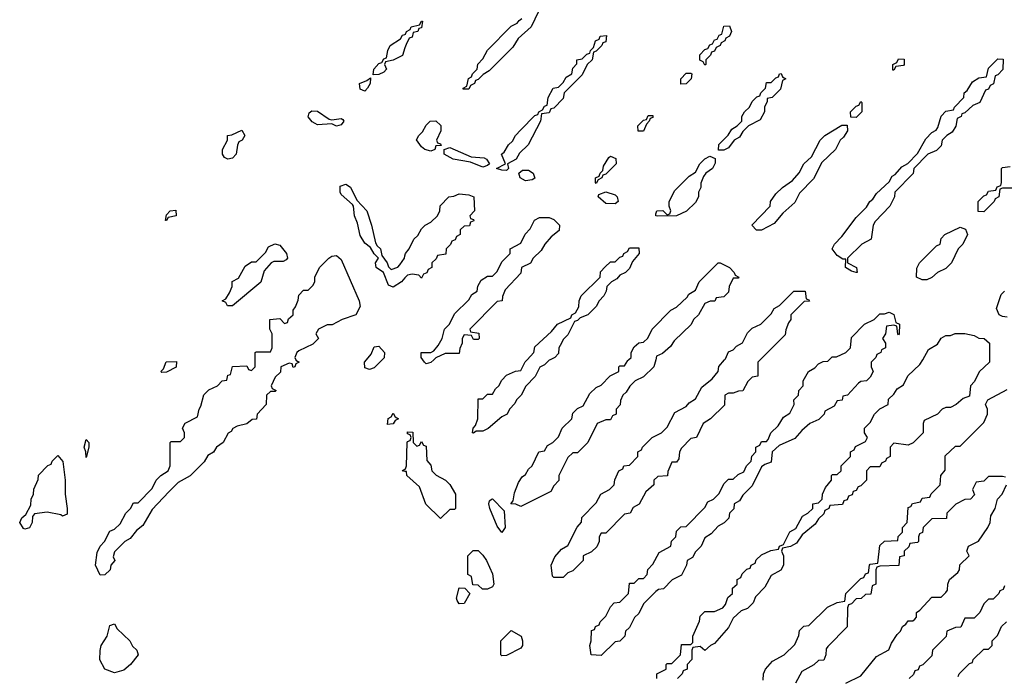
# Model space of a CAD drawing. Header units: inches. Extents: x 2701323 to 2964515, y 494916 to 722124.
# Tile 580 of 656: x 2878369 to 2882537, y 668659 to 671440. Entities that reach past the tile are written whole.
import ezdxf

# ---------------------------------------------------------------- set-up
doc = ezdxf.new("R2010")
doc.units = ezdxf.units.IN
doc.header["$MEASUREMENT"] = 0
for name, color, linetype in [('C8676', 7, 'Continuous'), ('C8677', 7, 'Continuous'), ('C8686', 7, 'Continuous'), ('C8687', 7, 'Continuous')]:
    doc.layers.add(name, color=color, linetype=linetype)

msp = doc.modelspace()

# ---------------------------------------------------------------- linework, layer by layer
at = {"layer": 'C8676', "color": 2, "elevation": 2}
for points in [[(2879537.3, 670000), (2879538, 669998), (2879552, 669990), (2879538, 669982), (2879534, 669970), (2879527.3, 669967.3), (2879522, 669982), (2879510, 669986), (2879474, 669970), (2879472.7, 669947.3), (2879450, 669926), (2879434, 669890), (2879438, 669878), (2879454, 669870), (2879450, 669866), (2879430, 669866), (2879414, 669850), (2879412, 669810), (2879374, 669770), (2879371.2, 669748.9), (2879352.7, 669747.3), (2879330, 669728), (2879290, 669718), (2879271.6, 669708.4), (2879263.6, 669696.4), (2879251.3, 669688.7), (2879230.7, 669649.3), (2879202, 669630), (2879190, 669608), (2879165.4, 669594.6), (2879150, 669568), (2879090, 669508), (2879039.6, 669480.4), (2878999.6, 669440.4), (2878930, 669366), (2878890, 669298), (2878862.8, 669277.2), (2878836.9, 669243.1), (2878814, 669230), (2878770, 669186), (2878764.7, 669164.7), (2878772, 669150), (2878754, 669130), (2878752, 669110), (2878730, 669088.7), (2878710, 669088), (2878689.4, 669129.4), (2878696.4, 669183.6), (2878709.1, 669210.9), (2878728, 669230), (2878750, 669274), (2878770, 669282), (2878794.6, 669305.4), (2878818, 669350), (2878838, 669370), (2878850, 669394), (2878870, 669394), (2878930, 669454), (2878946, 669490), (2878966, 669510), (2878998, 669530), (2879006, 669550), (2879006, 669650), (2879010, 669654), (2879050, 669654), (2879066, 669670), (2879066, 669690), (2879058, 669710), (2879070, 669732), (2879122, 669758), (2879128, 669790), (2879136.4, 669803.6), (2879149.1, 669850.9), (2879170, 669872), (2879206, 669890), (2879226, 669910), (2879246, 669914), (2879250, 669934), (2879262, 669938), (2879270, 669972), (2879330, 669974), (2879338, 669958), (2879350, 669954), (2879366, 669970), (2879366, 670000)], [(2879902.9, 670000), (2879870, 669966), (2879850, 669958), (2879830, 669966), (2879828, 669990), (2879836.5, 670000)], [(2880000, 669527.3), (2879988, 669530), (2880000, 669536.9)]]:
    msp.add_lwpolyline(points, dxfattribs=at)
for points in [[(2878970, 669946), (2878966, 669950), (2878978, 669962), (2878988.8, 669991.1), (2879032.7, 669992.7), (2879031.2, 669968.9), (2878990, 669948)], [(2879926, 669726), (2879928.4, 669751.6), (2879942, 669758), (2879950, 669774), (2879958, 669758), (2879972, 669750), (2879958, 669742), (2879950, 669729)], [(2878650, 669586), (2878649, 669610), (2878642, 669630), (2878650, 669662), (2878662, 669650), (2878662, 669630)], [(2878550, 669338), (2878543.1, 669343.1), (2878485.4, 669354.6), (2878432, 669348), (2878423.6, 669336.4), (2878421, 669310), (2878410, 669288.7), (2878390, 669282), (2878384.7, 669284.7), (2878368.8, 669311.1), (2878378, 669330), (2878395.3, 669344.7), (2878416.4, 669383.6), (2878418, 669410), (2878428, 669430), (2878428.4, 669451.6), (2878447.3, 669492.7), (2878448.4, 669511.6), (2878487.3, 669552.7), (2878502, 669558), (2878506, 669570), (2878530, 669594), (2878550.8, 669569.2), (2878561, 669490), (2878560.7, 669430), (2878570.5, 669370), (2878570, 669346)], [(2878770, 668674), (2878729, 668689), (2878708.8, 668728.9), (2878709.2, 668769.2), (2878714, 668790), (2878739, 668830), (2878750, 668874), (2878770, 668882), (2878781.1, 668861.1), (2878834.8, 668810), (2878846.8, 668786.8), (2878864.7, 668770), (2878871, 668750), (2878838, 668710), (2878810, 668685.2)]]:
    msp.add_lwpolyline(points, close=True, dxfattribs=at)
at = {"layer": 'C8677', "color": 2, "elevation": 2}
for points in [[(2880000, 671320.3), (2879990, 671288), (2879950, 671268), (2879918, 671262), (2879914, 671250), (2879922, 671230), (2879910, 671218), (2879890, 671208), (2879866, 671206), (2879868, 671230), (2879890, 671254), (2879902, 671258), (2879910, 671274), (2879922, 671278), (2879928, 671310), (2879938, 671330), (2879980.4, 671359.6), (2879990, 671374), (2880000, 671377.3)], [(2880000, 670346.9), (2879984.7, 670330), (2879950, 670307), (2879930, 670315.3), (2879909.2, 670369.2), (2879878, 670390), (2879875.3, 670410), (2879888, 670430), (2879870, 670448), (2879854.6, 670474.6), (2879830, 670493.2), (2879810, 670526), (2879798.9, 670578.9), (2879786.6, 670610), (2879782, 670650), (2879778, 670658), (2879730, 670699), (2879725.1, 670710), (2879725.4, 670734.6), (2879750, 670742.8), (2879770, 670731.3), (2879796, 670676), (2879838, 670630), (2879858.8, 670570), (2879875.3, 670495.3), (2879882, 670482), (2879896, 670470), (2879902, 670442), (2879924.7, 670410), (2879930, 670394), (2879942, 670382), (2879970, 670392), (2879978, 670402), (2879998, 670430), (2880000, 670440)], [(2879366, 670000), (2879366, 670030), (2879370, 670034), (2879430, 670034), (2879438, 670050), (2879438, 670110), (2879428, 670130), (2879428, 670170), (2879470, 670174), (2879490, 670154), (2879502, 670158), (2879507.3, 670172.7), (2879526, 670190), (2879526, 670210), (2879536.4, 670223.6), (2879547.3, 670252.7), (2879550, 670274), (2879570, 670294), (2879590, 670294), (2879610, 670314), (2879618, 670330), (2879618, 670350), (2879638, 670390), (2879678, 670430), (2879690, 670438), (2879710, 670441), (2879730, 670424.7), (2879806, 670250), (2879810, 670226), (2879791.3, 670190), (2879734, 670170), (2879691.6, 670148.4), (2879670, 670148), (2879634, 670130), (2879622, 670110), (2879634, 670090), (2879610, 670066), (2879550, 670038), (2879542, 670030), (2879534, 670010), (2879537.3, 670000)], [(2879836.5, 670000), (2879856.4, 670023.6), (2879870, 670054), (2879890, 670058), (2879914, 670030), (2879911.3, 670008.7), (2879902.9, 670000)]]:
    msp.add_lwpolyline(points, dxfattribs=at)
for points in [[(2879830, 671138), (2879810, 671146), (2879808, 671170), (2879838, 671182), (2879854, 671194), (2879852, 671170), (2879842, 671150)], [(2879690, 671016.3), (2879730, 671021), (2879737.3, 671017.3), (2879741, 671010), (2879730, 670995.3), (2879710, 670989.7), (2879690, 670999), (2879630, 670995.1), (2879619.7, 670999.7), (2879606.9, 671006.9), (2879590, 671029.2), (2879594.2, 671045.8), (2879606.3, 671053.7), (2879630, 671053.1), (2879679.1, 671019.1)], [(2879250, 670849.4), (2879236.4, 670856.4), (2879228, 670870), (2879228, 670890), (2879248, 670930), (2879248, 670950), (2879267.3, 670952.7), (2879310, 670972), (2879322, 670950), (2879311.3, 670930), (2879296.9, 670923.1), (2879290.7, 670909.3), (2879286, 670870), (2879270, 670854)], [(2878990, 670589.2), (2878986, 670590), (2878990, 670614), (2879006, 670630), (2879030, 670634), (2879031, 670610), (2878998, 670602)], [(2879270, 670228), (2879248.4, 670228.4), (2879242, 670242), (2879226, 670250), (2879242, 670258), (2879256.4, 670283.6), (2879268, 670310), (2879268.8, 670331.1), (2879294.6, 670345.4), (2879323.1, 670396.9), (2879350, 670414), (2879370, 670414), (2879410, 670454), (2879422, 670478), (2879448.7, 670491.3), (2879470, 670484.7), (2879498, 670450), (2879502, 670430), (2879496.9, 670423.1), (2879483.6, 670416.4), (2879444.7, 670415.3), (2879434, 670410), (2879403.6, 670376.4), (2879390, 670328)]]:
    msp.add_lwpolyline(points, close=True, dxfattribs=at)
at = {"layer": 'C8686', "color": 2, "elevation": 2}
for points in [[(2880121.6, 670000), (2880110, 669988), (2880090, 669982), (2880082, 669990), (2880075.6, 670000)], [(2880614, 670000), (2880610, 669998), (2880590, 669978), (2880571.6, 669968.4), (2880550.9, 669929.1), (2880511.6, 669888.4), (2880492, 669850), (2880472, 669830), (2880465.4, 669814.6), (2880442, 669790), (2880432, 669770), (2880410, 669758), (2880351.6, 669708.4), (2880330, 669698), (2880302, 669698), (2880290, 669688.7), (2880286, 669690), (2880288, 669710), (2880299, 669721), (2880309, 669750), (2880310, 669834), (2880330, 669834), (2880350, 669854), (2880370, 669854), (2880383.1, 669876.9), (2880398, 669890), (2880410, 669914), (2880430, 669934), (2880468.4, 669951.6), (2880490, 669954), (2880508.8, 669991.1), (2880517.3, 670000)], [(2881061.7, 670000), (2881054, 669970), (2881010, 669928), (2880974, 669910), (2880951.6, 669888.4), (2880936.9, 669863.1), (2880922, 669850), (2880912.7, 669827.3), (2880911.6, 669808.4), (2880894, 669790), (2880894, 669770), (2880878, 669762), (2880870, 669746), (2880850, 669746), (2880814, 669730), (2880774, 669650), (2880730, 669606), (2880710, 669606), (2880690, 669586), (2880652, 669510), (2880651.6, 669488.4), (2880630, 669466), (2880618, 669442), (2880510, 669388), (2880490, 669378), (2880470, 669388), (2880448, 669390), (2880458, 669402), (2880463.1, 669436.9), (2880480.4, 669479.6), (2880496.4, 669503.6), (2880510, 669514), (2880523.1, 669536.9), (2880538, 669550), (2880566, 669610), (2880590, 669614), (2880603.1, 669636.9), (2880626, 669650), (2880650, 669674), (2880666, 669710), (2880706, 669750), (2880710, 669774), (2880730, 669794), (2880754.6, 669805.4), (2880783.1, 669856.9), (2880810, 669882), (2880830, 669892), (2880868.8, 669931.1), (2880906, 669950), (2880906, 669970), (2880910, 669974), (2880930, 669974), (2880943.1, 669996.9), (2880946.7, 670000)], [(2881504, 670000), (2881494, 669990), (2881494, 669930), (2881470, 669926), (2881451.6, 669908.4), (2881430, 669868), (2881412.7, 669867.3), (2881390, 669858), (2881370, 669858), (2881354, 669850), (2881352.7, 669807.3), (2881294, 669750), (2881262, 669730), (2881234, 669670), (2881210, 669666), (2881170, 669626), (2881162, 669610), (2881159.6, 669580.4), (2881150, 669566), (2881130, 669566), (2881112.7, 669527.3), (2881111.3, 669508.7), (2881070, 669506), (2881054, 669490), (2881054, 669470), (2881019.6, 669440.4), (2880991.2, 669388.9), (2880965.4, 669374.6), (2880954, 669350), (2880930, 669346), (2880850, 669266), (2880830, 669266), (2880822, 669250), (2880822, 669230), (2880812.7, 669207.3), (2880790, 669186), (2880754, 669170), (2880754, 669150), (2880710, 669106), (2880690, 669098), (2880670, 669078), (2880630, 669078), (2880624, 669084), (2880619, 669130), (2880634.6, 669165.4), (2880662, 669198), (2880690, 669214), (2880728.4, 669291.6), (2880747.3, 669312.7), (2880748.4, 669331.6), (2880810, 669394), (2880828.7, 669431.3), (2880866, 669450), (2880886, 669470), (2880888.4, 669491.6), (2880906, 669530), (2880922, 669538), (2880926, 669550), (2880950, 669554), (2880986, 669590), (2880986, 669610), (2881002, 669618), (2881006, 669630), (2881046, 669670), (2881086, 669690), (2881110, 669714), (2881143.1, 669776.9), (2881190, 669802), (2881203.1, 669816.9), (2881230, 669834), (2881256.4, 669883.6), (2881300.4, 669919.6), (2881326, 669950), (2881328.4, 669971.6), (2881353.3, 670000)], [(2881984, 670000), (2881974, 669990), (2881974, 669970), (2881982, 669950), (2881970, 669926), (2881954, 669910), (2881930, 669908), (2881919.6, 669900.4), (2881874, 669850), (2881854, 669846), (2881851.2, 669828.9), (2881830, 669826), (2881816.9, 669803.1), (2881778, 669782), (2881774, 669770), (2881752.7, 669747.3), (2881714, 669730), (2881679.6, 669700.4), (2881650, 669666), (2881583.6, 669636.4), (2881554, 669610), (2881550, 669566), (2881523.6, 669556.4), (2881510, 669546), (2881470, 669466), (2881430, 669426), (2881416.9, 669403.1), (2881394, 669390), (2881391.6, 669368.4), (2881374, 669350), (2881371.2, 669328.9), (2881351.2, 669308.9), (2881325.4, 669294.6), (2881296.9, 669263.1), (2881270, 669246), (2881254, 669210), (2881230, 669186), (2881216.9, 669163.1), (2881194, 669150), (2881192, 669130), (2881170, 669088), (2881131.6, 669068.4), (2881094, 669030), (2881072.7, 669027.3), (2881062, 669018), (2881010, 668966), (2880990, 668926), (2880971.6, 668908.4), (2880950, 668866), (2880934, 668850), (2880931.2, 668828.9), (2880910, 668808), (2880890, 668806), (2880830, 668748), (2880788, 668750), (2880782, 668790), (2880788, 668810), (2880790, 668854), (2880802, 668858), (2880806, 668870), (2880822, 668878), (2880826, 668890), (2880850, 668914), (2880870, 668954), (2880886, 668970), (2880910, 668974), (2880946, 669010), (2880950, 669054), (2880970, 669054), (2880990, 669074), (2881010, 669074), (2881026, 669090), (2881028.4, 669111.6), (2881050, 669134), (2881076.4, 669183.6), (2881126, 669210), (2881128.4, 669231.6), (2881146, 669250), (2881150, 669274), (2881167.3, 669292.7), (2881190, 669294), (2881270, 669374), (2881282, 669398), (2881306, 669410), (2881330, 669434), (2881350, 669474), (2881370, 669494), (2881390, 669494), (2881410, 669514), (2881434.6, 669525.4), (2881446, 669550), (2881466, 669570), (2881468.4, 669591.6), (2881486, 669610), (2881486, 669630), (2881502, 669638), (2881510, 669654), (2881530, 669654), (2881538, 669662), (2881548.8, 669691.1), (2881580.4, 669719.6), (2881603.1, 669756.9), (2881630, 669774), (2881648, 669810), (2881646, 669830), (2881666, 669850), (2881668, 669870), (2881686, 669890), (2881686, 669910), (2881708, 669950), (2881734.6, 669965.4), (2881750, 669982), (2881770, 669992), (2881790, 669994), (2881796.3, 670000)], [(2881066, 668650), (2881066, 668670), (2881106, 668690), (2881106, 668710), (2881110, 668714), (2881130, 668714), (2881166, 668750), (2881170, 668794), (2881210, 668794), (2881218, 668802), (2881218, 668830), (2881247.3, 668892.7), (2881250, 668914), (2881270, 668934), (2881310, 668934), (2881346, 668950), (2881356.4, 668963.6), (2881367.3, 668992.7), (2881386, 669010), (2881387.3, 669032.7), (2881406, 669050), (2881406, 669070), (2881422, 669078), (2881427.3, 669092.7), (2881447.3, 669112.7), (2881462, 669118), (2881466, 669130), (2881482, 669138), (2881487.3, 669152.7), (2881510, 669174), (2881548.4, 669191.6), (2881582, 669198), (2881586, 669210), (2881602, 669218), (2881628.7, 669271.3), (2881655.3, 669284.7), (2881683.1, 669336.9), (2881706, 669350), (2881726, 669370), (2881726, 669390), (2881750, 669394), (2881766, 669410), (2881768, 669430), (2881780.4, 669459.6), (2881806, 669490), (2881806, 669510), (2881810, 669514), (2881830, 669514), (2881846, 669530), (2881846, 669550), (2881886, 669590), (2881886, 669610), (2881902, 669618), (2881907.3, 669632.7), (2881950, 669654), (2881958, 669670), (2881946, 669690), (2881946, 669710), (2881970, 669734), (2881988, 669770), (2882010, 669792), (2882046, 669810), (2882047.3, 669832.7), (2882070, 669854), (2882083.1, 669876.9), (2882110, 669894), (2882128.8, 669931.1), (2882180.4, 669979.6), (2882191.9, 670000)], [(2882474, 670000), (2882474, 669990), (2882431.6, 669948.4), (2882411.6, 669908.4), (2882394, 669890), (2882390, 669846), (2882363.6, 669836.4), (2882334, 669810), (2882310, 669798), (2882290, 669798), (2882274, 669790), (2882254, 669770), (2882198, 669742), (2882194, 669730), (2882194, 669690), (2882151.6, 669648.4), (2882130, 669638), (2882070, 669646), (2882054, 669630), (2882054, 669590), (2882038, 669582), (2882034, 669570), (2882018, 669562), (2882010, 669546), (2881970, 669546), (2881954, 669530), (2881954, 669490), (2881930, 669466), (2881918, 669462), (2881910, 669446), (2881898, 669442), (2881892.7, 669427.3), (2881878, 669422), (2881872.7, 669407.3), (2881858, 669402), (2881852.7, 669387.3), (2881798, 669382), (2881794, 669370), (2881778, 669362), (2881772.7, 669347.3), (2881750, 669326), (2881736.9, 669303.1), (2881682, 669258), (2881656.9, 669223.1), (2881631.6, 669208.4), (2881598, 669202), (2881594, 669190), (2881602, 669170), (2881602, 669130), (2881591.2, 669108.9), (2881550, 669086), (2881523.6, 669036.4), (2881483.6, 668996.4), (2881474, 668970), (2881450, 668946), (2881423.6, 668936.4), (2881390, 668906), (2881370, 668866), (2881310, 668798), (2881294, 668790), (2881270, 668768), (2881250, 668786), (2881218, 668782), (2881214, 668770), (2881214, 668730), (2881194, 668710), (2881194, 668690), (2881178, 668682), (2881174, 668670), (2881154, 668650)], [(2881516.4, 668643.6), (2881518, 668670), (2881526, 668690), (2881556.4, 668723.6), (2881606, 668750), (2881650, 668794), (2881667.3, 668832.7), (2881670, 668854), (2881688.4, 668871.6), (2881710, 668874), (2881788.4, 668951.6), (2881830, 668972), (2881862, 668978), (2881866, 669010), (2881930, 669074), (2881942, 669078), (2881950, 669094), (2881962, 669098), (2881966, 669130), (2881970, 669134), (2882002, 669138), (2882010, 669214), (2882030, 669232), (2882086, 669234), (2882088.4, 669251.6), (2882106, 669270), (2882106, 669290), (2882126, 669310), (2882130, 669374), (2882142, 669378), (2882148.4, 669391.6), (2882182, 669398), (2882190, 669414), (2882222, 669418), (2882227.3, 669432.7), (2882266, 669470), (2882268, 669510), (2882287.3, 669532.7), (2882287.3, 669592.7), (2882330, 669634), (2882350, 669634), (2882450, 669734), (2882466, 669770), (2882466, 669790), (2882458, 669810), (2882468, 669830), (2882550, 669874)], [(2880000, 669536.9), (2880002, 669538), (2880006, 669550), (2880009, 669649), (2880010, 669654), (2880022, 669658), (2880026, 669670), (2880022, 669682), (2880010, 669686), (2880010, 669694), (2880032.7, 669692.7), (2880034, 669650), (2880050, 669634), (2880062, 669638), (2880070, 669654), (2880078, 669638), (2880090, 669634), (2880092.7, 669572.7), (2880110, 669554), (2880114, 669530), (2880131.6, 669511.6), (2880172, 669490), (2880190, 669472), (2880214, 669430), (2880214, 669370), (2880210, 669366), (2880190, 669366), (2880150, 669328), (2880088.4, 669388.4), (2880062, 669462), (2880008, 669510), (2880006, 669526), (2880000, 669527.3)], [(2882542, 669502), (2882530, 669506), (2882470, 669506), (2882450, 669486), (2882418, 669482), (2882402, 669450), (2882411.6, 669428.4), (2882394, 669410), (2882370, 669408), (2882331.6, 669388.4), (2882294, 669350), (2882292.7, 669327.3), (2882230, 669326), (2882194, 669290), (2882191.6, 669268.4), (2882178, 669262), (2882174, 669250), (2882174, 669230), (2882170, 669226), (2882138, 669222), (2882132.7, 669207.3), (2882114, 669190), (2882114, 669170), (2882094, 669166), (2882091.2, 669128.9), (2882010, 669126), (2881998, 669122), (2881994, 669110), (2881994, 669050), (2881978, 669042), (2881972.7, 669007.3), (2881950, 669006), (2881931.6, 668988.4), (2881910, 668988), (2881890, 668966), (2881878, 668962), (2881874, 668950), (2881871.6, 668868.4), (2881790, 668786), (2881783.6, 668776.4), (2881782, 668750), (2881772.7, 668727.3), (2881750, 668726), (2881731.6, 668708.4), (2881679.6, 668680.4), (2881654, 668630)], [(2881866, 668630), (2881930, 668662), (2881996.4, 668743.6), (2882048.4, 668771.6), (2882060.2, 668799.8), (2882083.1, 668836.9), (2882098, 668850), (2882106, 668870), (2882120.4, 668879.6), (2882130, 668894), (2882150, 668894), (2882158, 668902), (2882166, 668910), (2882166, 668930), (2882180.4, 668939.6), (2882230, 668994), (2882270, 668994), (2882290, 669014), (2882296.4, 669023.6), (2882298, 669050), (2882306, 669070), (2882340.4, 669099.6), (2882348, 669110), (2882348.7, 669131.3), (2882388, 669170), (2882378, 669190), (2882386, 669210), (2882428.4, 669231.6), (2882468, 669290), (2882478, 669310), (2882480.4, 669339.6), (2882498, 669370), (2882508, 669410), (2882528, 669430), (2882546, 669470)], [(2882538, 669042), (2882532.7, 669027.3), (2882518, 669022), (2882514, 669010), (2882490, 668986), (2882470, 668986), (2882450, 668966), (2882434, 668930), (2882410, 668906), (2882370, 668906), (2882352.7, 668867.3), (2882330, 668866), (2882294, 668850), (2882291.6, 668828.4), (2882234, 668770), (2882230, 668746), (2882192.7, 668707.3), (2882178, 668702), (2882172.7, 668687.3), (2882158, 668682), (2882152.7, 668667.3), (2882134, 668650)], [(2882342, 668658), (2882346, 668670), (2882390, 668714), (2882402, 668718), (2882406, 668730), (2882450, 668774), (2882470, 668774), (2882486, 668790), (2882486, 668810), (2882508.4, 668831.6), (2882526, 668870), (2882546, 668890)]]:
    msp.add_lwpolyline(points, dxfattribs=at)
for points in [[(2880410, 669269), (2880390, 669295.3), (2880359.5, 669370), (2880355.3, 669390), (2880358, 669402), (2880366, 669410), (2880370, 669411), (2880419.8, 669359.8), (2880424.7, 669290)], [(2880328.4, 669028.4), (2880310, 669046), (2880287.3, 669047.3), (2880282, 669082), (2880266, 669090), (2880266, 669170), (2880288.4, 669191.6), (2880310, 669192), (2880330, 669172), (2880344.7, 669150), (2880370, 669094), (2880376, 669050), (2880370, 669038), (2880350, 669028.7)], [(2880230, 668966), (2880220.4, 668980.4), (2880218, 668990), (2880230, 669034), (2880252.7, 669032.7), (2880274, 669010), (2880250, 668968)], [(2880410, 668746), (2880406, 668750), (2880406, 668810), (2880450, 668854), (2880491.3, 668830), (2880498, 668810), (2880498, 668790), (2880490, 668778), (2880430, 668748)]]:
    msp.add_lwpolyline(points, close=True, dxfattribs=at)
at = {"layer": 'C8687', "color": 2, "elevation": 2}
for points in [[(2880564.7, 671475.3), (2880534, 671410), (2880479.6, 671360.4), (2880456.9, 671323.1), (2880356.9, 671223.1), (2880331.6, 671208.4), (2880310, 671186), (2880298, 671182), (2880294, 671170), (2880278, 671162), (2880270, 671146), (2880246, 671146), (2880246, 671150), (2880262, 671158), (2880268.4, 671191.6), (2880282, 671198), (2880286, 671210), (2880306, 671230), (2880308.4, 671251.6), (2880330, 671274), (2880348.8, 671311.1), (2880450, 671412), (2880475.3, 671424.7), (2880483.1, 671436.9), (2880495.3, 671444.7)], [(2880000, 671377.3), (2880002, 671378), (2880006, 671390), (2880022, 671398), (2880026, 671410), (2880062, 671418), (2880070, 671434), (2880074, 671434), (2880070, 671406), (2880058, 671402), (2880054, 671390), (2880034, 671386), (2880030, 671366), (2880018, 671362), (2880004.7, 671335.3), (2880000, 671320.3)], [(2882570, 670726), (2882530, 670726), (2882518, 670722), (2882514, 670690), (2882498, 670682), (2882494, 670670), (2882450, 670626), (2882427.3, 670627.3), (2882426, 670670), (2882450, 670694), (2882462, 670698), (2882470, 670714), (2882502, 670718), (2882507.3, 670732.7), (2882522, 670738), (2882526, 670750), (2882526, 670810), (2882530, 670814), (2882562, 670818)], [(2880000, 670440), (2880002, 670450), (2880018, 670470), (2880038, 670510), (2880054.6, 670525.4), (2880070, 670554), (2880086, 670570), (2880110, 670582), (2880138, 670610), (2880148, 670630), (2880148.4, 670651.6), (2880186, 670690), (2880207.3, 670692.7), (2880230, 670702), (2880270, 670698), (2880292, 670690), (2880294, 670630), (2880274, 670610), (2880278, 670598), (2880290, 670594), (2880291.6, 670588.4), (2880278, 670582), (2880272.7, 670567.3), (2880250, 670566), (2880234, 670550), (2880234, 670530), (2880218, 670522), (2880212.7, 670507.3), (2880198, 670502), (2880192.7, 670487.3), (2880174, 670470), (2880172.7, 670447.3), (2880138, 670442), (2880132.7, 670427.3), (2880114, 670410), (2880114, 670390), (2880098, 670382), (2880092.7, 670367.3), (2880078, 670362), (2880070, 670346), (2880058, 670358), (2880030, 670362), (2880010, 670358), (2880000, 670346.9)], [(2880075.6, 670000), (2880069.2, 670010), (2880069.1, 670030.9), (2880110, 670031.3), (2880122, 670038), (2880140.4, 670059.6), (2880158, 670090), (2880168, 670130), (2880188, 670150), (2880210, 670194), (2880270, 670254), (2880283.1, 670276.9), (2880306, 670290), (2880308.4, 670311.6), (2880323.1, 670336.9), (2880350, 670354), (2880370, 670354), (2880390, 670374), (2880410, 670414), (2880446, 670450), (2880446, 670470), (2880490, 670494), (2880508.4, 670531.6), (2880530, 670554), (2880548.8, 670591.1), (2880570, 670602), (2880610, 670602), (2880630, 670594), (2880654, 670570), (2880652.7, 670547.3), (2880619.6, 670520.4), (2880592, 670490), (2880576.9, 670463.1), (2880542, 670430), (2880531.2, 670408.9), (2880494, 670390), (2880490, 670366), (2880423.6, 670296.4), (2880412.7, 670267.3), (2880411.2, 670248.9), (2880390, 670246), (2880274, 670130), (2880278, 670118), (2880312.7, 670112.7), (2880314, 670090), (2880310, 670086), (2880290, 670086), (2880282, 670102), (2880250, 670106), (2880242, 670090), (2880242, 670070), (2880232.7, 670047.3), (2880230, 670026), (2880170, 670026), (2880130, 670008.7), (2880121.6, 670000)], [(2880517.3, 670000), (2880546, 670030), (2880550, 670054), (2880620.4, 670119.6), (2880646, 670150), (2880702, 670178), (2880706, 670190), (2880722, 670198), (2880736.4, 670223.6), (2880738, 670250), (2880746, 670270), (2880826, 670350), (2880828.4, 670371.6), (2880847.3, 670392.7), (2880870, 670414), (2880890, 670414), (2880910, 670434), (2880922, 670438), (2880926, 670450), (2880942, 670458), (2880950, 670474), (2880990, 670474), (2880992, 670450), (2880963.6, 670416.4), (2880950, 670386), (2880934, 670370), (2880910, 670358), (2880896.9, 670343.1), (2880874, 670330), (2880854, 670310), (2880852, 670290), (2880842, 670270), (2880822, 670250), (2880810, 670226), (2880774, 670190), (2880742, 670178), (2880730, 670166), (2880718, 670162), (2880690, 670106), (2880670, 670086), (2880662, 670070), (2880652, 670050), (2880650, 670026), (2880634, 670010), (2880614, 670000)], [(2880946.7, 670000), (2880958, 670010), (2880958, 670030), (2880970, 670054), (2880990, 670072), (2881010, 670074), (2881028, 670092), (2881046, 670130), (2881126, 670210), (2881150, 670222), (2881194.6, 670265.4), (2881202, 670278), (2881230, 670294), (2881246, 670330), (2881326, 670410), (2881334, 670410), (2881374, 670390), (2881394, 670370), (2881398, 670358), (2881414, 670350), (2881410, 670346), (2881390, 670346), (2881372, 670310), (2881370, 670286), (2881350, 670266), (2881318, 670262), (2881311.6, 670248.4), (2881292.7, 670247.3), (2881270, 670238), (2881242, 670190), (2881222, 670170), (2881211.2, 670148.9), (2881139.6, 670080.4), (2881123.6, 670056.4), (2881090, 670026), (2881065.4, 670014.6), (2881061.7, 670000)], [(2881353.3, 670000), (2881356.4, 670003.6), (2881370, 670034), (2881390, 670042), (2881403.1, 670056.9), (2881428.4, 670071.6), (2881450, 670114), (2881470, 670134), (2881506, 670150), (2881550, 670194), (2881563.1, 670216.9), (2881586, 670230), (2881646, 670290), (2881694, 670290), (2881698, 670258), (2881710, 670254), (2881712, 670248), (2881690, 670246), (2881634, 670190), (2881634, 670170), (2881623.6, 670156.4), (2881612.7, 670127.3), (2881610, 670106), (2881504, 670000)], [(2882550, 670179.6), (2882530, 670182.4), (2882516, 670190), (2882503.7, 670216.3), (2882524, 670276), (2882538, 670290)], [(2881796.3, 670000), (2881808.4, 670011.6), (2881827.3, 670012.7), (2881866, 670030), (2881886, 670050), (2881890, 670094), (2881946, 670150), (2881986, 670170), (2882010, 670194), (2882030, 670194), (2882050, 670202), (2882070, 670192), (2882078, 670158), (2882094, 670150), (2882092, 670110), (2882090, 670106), (2882086, 670110), (2882082, 670142), (2882070, 670146), (2882038, 670142), (2882034, 670110), (2882022, 670090), (2882034, 670070), (2882034, 670050), (2882018, 670042), (2882014, 670030), (2881998, 670022), (2881994, 670010), (2881984, 670000)], [(2882191.9, 670000), (2882216.4, 670043.6), (2882254.6, 670065.4), (2882270, 670092), (2882290, 670102), (2882310, 670102), (2882328.8, 670111.1), (2882370, 670111), (2882410, 670102), (2882430, 670091.3), (2882452, 670090), (2882474, 670070), (2882474, 670000)]]:
    msp.add_lwpolyline(points, dxfattribs=at)
for points in [[(2881270, 671248), (2881262, 671262), (2881248, 671268), (2881248.4, 671291.6), (2881270, 671314), (2881282, 671318), (2881290, 671334), (2881302, 671338), (2881310, 671354), (2881322, 671358), (2881330, 671374), (2881342, 671378), (2881350, 671412), (2881374, 671414), (2881382, 671390), (2881374, 671370), (2881358, 671362), (2881354, 671350), (2881338, 671342), (2881334, 671330), (2881318, 671322), (2881310, 671306), (2881298, 671302), (2881294, 671290), (2881274, 671270), (2881274, 671250)], [(2880430, 670802), (2880410, 670802.7), (2880388, 670810), (2880426, 670830), (2880408.7, 670870), (2880420.4, 670879.6), (2880438, 670910), (2880454.6, 670925.4), (2880468, 670950), (2880490, 670974), (2880550, 671034), (2880562, 671038), (2880566, 671050), (2880582, 671058), (2880590, 671074), (2880602, 671078), (2880606, 671110), (2880628, 671150), (2880650, 671154), (2880670, 671174), (2880683.1, 671196.9), (2880706, 671210), (2880710, 671234), (2880727.3, 671252.7), (2880728, 671270), (2880750, 671274), (2880770, 671294), (2880782, 671298), (2880786, 671310), (2880798, 671322), (2880806, 671350), (2880822, 671358), (2880826, 671370), (2880852.7, 671372.7), (2880850, 671346), (2880838, 671342), (2880834, 671330), (2880810, 671306), (2880798, 671302), (2880792, 671270), (2880772, 671250), (2880750, 671206), (2880674, 671130), (2880670, 671106), (2880630, 671066), (2880618, 671062), (2880610, 671046), (2880578, 671042), (2880574, 671010), (2880522, 670910), (2880485.4, 670874.6), (2880471.2, 670848.9), (2880434, 670830), (2880438, 670810)], [(2881910, 670369.6), (2881890, 670375.3), (2881865.2, 670390), (2881866, 670426), (2881854, 670426), (2881830, 670442), (2881808, 670470), (2881818, 670490), (2881850, 670522), (2881910, 670602), (2881954.6, 670645.4), (2881968, 670670), (2881980.4, 670679.6), (2881996.4, 670703.6), (2882050, 670754), (2882063.1, 670776.9), (2882075.3, 670784.7), (2882103.1, 670816.9), (2882128.4, 670831.6), (2882170, 670874), (2882204.7, 670935.3), (2882230, 670962), (2882248.4, 670971.6), (2882256.4, 670983.6), (2882270, 671032), (2882290, 671052), (2882322, 671058), (2882326, 671070), (2882366, 671110), (2882368, 671130), (2882380.4, 671139.6), (2882403.1, 671176.9), (2882430, 671194), (2882462, 671198), (2882470, 671234), (2882510, 671274), (2882532.7, 671272.7), (2882531.6, 671228.4), (2882510, 671206), (2882498, 671202), (2882491.6, 671168.4), (2882478, 671162), (2882470, 671146), (2882458, 671142), (2882434, 671090), (2882403.6, 671076.4), (2882370, 671046), (2882358, 671042), (2882354, 671030), (2882338, 671022), (2882331.6, 670988.4), (2882316.9, 670963.1), (2882294, 670950), (2882274, 670930), (2882270, 670906), (2882250, 670886), (2882214, 670870), (2882154, 670810), (2882151.2, 670788.9), (2882074, 670710), (2882072, 670690), (2882052, 670650), (2881990, 670586), (2881982, 670570), (2881974, 670510), (2881934, 670490), (2881874, 670430), (2881874, 670410), (2881912, 670390), (2881914, 670370)], [(2882066, 671226), (2882066, 671250), (2882082, 671258), (2882090, 671274), (2882112.7, 671272.7), (2882114, 671250), (2882110, 671246), (2882078, 671242), (2882070, 671226)], [(2881167.3, 671167.3), (2881168, 671190), (2881190, 671214), (2881210, 671214), (2881214, 671210), (2881212, 671190), (2881190, 671168.7)], [(2881327.3, 670887.3), (2881328.8, 670911.1), (2881368.4, 670951.6), (2881383.1, 670976.9), (2881406, 670990), (2881426, 671010), (2881426, 671030), (2881438, 671050), (2881458, 671070), (2881470, 671094), (2881490, 671114), (2881502, 671118), (2881506, 671130), (2881526, 671150), (2881530, 671174), (2881550, 671174), (2881570, 671194), (2881582, 671198), (2881586, 671210), (2881592, 671212), (2881598, 671198), (2881612, 671190), (2881598, 671182), (2881590, 671146), (2881554, 671110), (2881534, 671106), (2881534, 671094), (2881522, 671070), (2881522, 671050), (2881503.6, 671016.4), (2881454, 670990), (2881430, 670966), (2881416.9, 670943.1), (2881394, 670930), (2881370, 670898), (2881350, 670888)], [(2881910, 671026), (2881887.3, 671027.3), (2881886, 671050), (2881910, 671074), (2881922, 671078), (2881930, 671094), (2881934, 671090), (2881934, 671050)], [(2880110, 670883.6), (2880084, 670890), (2880070, 670901.2), (2880049, 670931), (2880058, 670950), (2880074.6, 670965.4), (2880090, 670994), (2880106, 671010), (2880130, 671012), (2880152, 670992), (2880152, 670970), (2880134, 670930), (2880138, 670918), (2880150, 670914), (2880152.7, 670907.3), (2880130, 670906), (2880126, 670890)], [(2880987.3, 670967.3), (2880986, 670990), (2881010, 671014), (2881022, 671018), (2881030, 671034), (2881050, 671034), (2881050, 671026), (2881038, 671022), (2881034, 671010), (2881022, 670998), (2881010, 670968)], [(2881510, 670548), (2881488.4, 670548.4), (2881468.7, 670570), (2881546, 670650), (2881548, 670670), (2881570, 670702), (2881598, 670730), (2881640.4, 670759.6), (2881668.4, 670791.6), (2881688, 670830), (2881720.4, 670859.6), (2881758, 670930), (2881778, 670950), (2881850, 670994), (2881872.7, 670992.7), (2881874, 670970), (2881856.9, 670943.1), (2881842, 670930), (2881822, 670890), (2881765.4, 670834.6), (2881730, 670766), (2881670, 670706), (2881650, 670666), (2881599.6, 670620.4), (2881563.6, 670576.4)], [(2880330, 670815.1), (2880277, 670837), (2880204, 670850), (2880166, 670870), (2880166, 670890), (2880190, 670898.8), (2880279.9, 670859.9), (2880334.6, 670854.6), (2880344.7, 670850), (2880358, 670830), (2880350, 670822)], [(2880810, 670746), (2880806, 670750), (2880806, 670770), (2880822, 670778), (2880826, 670790), (2880838, 670802), (2880840.4, 670819.6), (2880863.1, 670856.9), (2880870, 670862), (2880892.7, 670852.7), (2880894, 670830), (2880850, 670786), (2880838, 670782), (2880834, 670770), (2880818, 670762)], [(2881070, 670607.6), (2881062, 670610), (2881062, 670618), (2881066, 670630), (2881091.6, 670631.6), (2881110, 670614), (2881122, 670618), (2881126, 670630), (2881118, 670650), (2881118, 670670), (2881143.1, 670716.9), (2881203.1, 670776.9), (2881230, 670794), (2881248, 670830), (2881268.8, 670851.1), (2881290, 670862), (2881312.7, 670852.7), (2881312.7, 670832.7), (2881302, 670810), (2881274, 670790), (2881263.6, 670776.4), (2881252.7, 670747.3), (2881252, 670730), (2881242, 670710), (2881242, 670690), (2881230, 670666), (2881191.3, 670628.7), (2881150, 670609)], [(2880510, 670758), (2880487.6, 670770), (2880482.7, 670790), (2880497.5, 670802.5), (2880523, 670803), (2880542.8, 670790), (2880550, 670769.2), (2880538.3, 670761.7)], [(2880890, 670660.7), (2880850, 670661.1), (2880817.2, 670690), (2880820.2, 670699.8), (2880850, 670711.3), (2880890, 670698.8), (2880898.8, 670690), (2880902, 670670)], [(2882190, 670338), (2882166, 670350), (2882167.3, 670387.3), (2882178, 670410), (2882250, 670482), (2882266, 670490), (2882270, 670514), (2882286, 670530), (2882350, 670562), (2882372.7, 670552.7), (2882382, 670530), (2882362, 670490), (2882342, 670470), (2882314, 670410), (2882290, 670386), (2882254, 670370), (2882230, 670348), (2882210, 670338)]]:
    msp.add_lwpolyline(points, close=True, dxfattribs=at)

doc.saveas('drawing.dxf')
